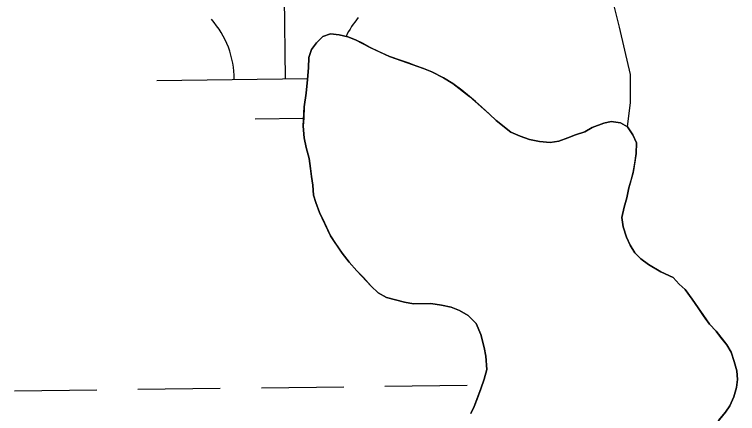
# Model space of a CAD drawing. Extents: x 3694830 to 3732949, y 415201 to 440970.
# Drawn here: x 3729848.5 to 3730129.6, y 424457.5 to 424612.8 of the extents above; entities that cross this region are included whole.
import ezdxf

# ---------------------------------------------------------------- set-up
doc = ezdxf.new("R2010")
doc.units = 0
doc.layers.add('V-TOPO-SHOR', color=7, linetype='Continuous')
doc.layers.add('V-WETL-SWMP', color=7, linetype='Continuous')

msp = doc.modelspace()

# ---------------------------------------------------------------- linework, layer by layer
at = {"layer": 'V-TOPO-SHOR'}
for points in [[(3730086.85, 424569.05), (3730088, 424578.57), (3730088, 424589.41), (3730085.77, 424598.85), (3730083.77, 424607.85), (3730081.3, 424617.73), (3730079.53, 424626.96), (3730077.7, 424638.44), (3730076.34, 424649.26), (3730074.95, 424661.65), (3730074.63, 424675.06)], [(3730129.3, 424474.17), (3730128.32, 424477.76), (3730127.11, 424481.35), (3730125.47, 424484.25), (3730123.15, 424487.14), (3730121.29, 424489.59), (3730118.75, 424492.24), (3730116.42, 424495.58), (3730114.32, 424498.7), (3730111.99, 424502.04), (3730109.2, 424505.82), (3730106.9, 424507.81), (3730104.58, 424510.47), (3730099.79, 424512.63), (3730094.99, 424515.46), (3730092.01, 424517.66), (3730089.7, 424520.09), (3730087.83, 424522.99), (3730086.41, 424526.12), (3730085.19, 424530.16), (3730084.66, 424533.77), (3730085.48, 424537.85), (3730086.53, 424541.49), (3730087.35, 424545.34), (3730088.19, 424548.3), (3730089.04, 424551.25), (3730089.64, 424554.88), (3730090.23, 424558.73), (3730090.37, 424562.8), (3730088.95, 424565.93), (3730086.85, 424569.05), (3730084.11, 424570.58), (3730080.48, 424571.18), (3730077.56, 424570.44), (3730073.08, 424568.76), (3730070.18, 424567.12), (3730066.58, 424565.92), (3730063.68, 424564.72), (3730060.08, 424563.52), (3730056.71, 424562.99), (3730052.63, 424563.36), (3730048.78, 424564.18), (3730045.13, 424565.46), (3730041.49, 424566.96), (3730038.27, 424569.61), (3730035.74, 424571.59), (3730033.21, 424574.02), (3730030.21, 424576.66), (3730027.68, 424578.87), (3730025.38, 424580.85), (3730022.39, 424583.28), (3730018.95, 424585.92), (3730015.29, 424588.1), (3730010.72, 424590.48), (3730007.53, 424591.77), (3730004.57, 424592.84), (3730001.61, 424593.91), (3729998.43, 424594.97), (3729994.33, 424596.46), (3729989.99, 424598.4), (3729986.8, 424599.92), (3729984.06, 424601.44), (3729981.08, 424602.96), (3729978.13, 424604.03), (3729974.72, 424604.86), (3729971.32, 424605.24), (3729968.41, 424604.27), (3729965.98, 424601.74), (3729964, 424599.21), (3729962.94, 424596.02), (3729962.79, 424591.96), (3729962.44, 424587.43), (3729961.87, 424582.22), (3729961.08, 424576.78), (3729960.95, 424572.49), (3729960.79, 424569.32), (3729961.11, 424564.81), (3729961.87, 424560.99), (3729963.09, 424556.72), (3729963.62, 424552.89), (3729963.92, 424549.73), (3729964.44, 424546.36), (3729964.74, 424542.52), (3729965.71, 424539.61), (3729967.15, 424535.8), (3729969.04, 424531.77), (3729971.41, 424526.62), (3729973.28, 424523.73), (3729975.84, 424519.94), (3729978.63, 424516.39), (3729981.63, 424513.06), (3729984.18, 424510.4), (3729987.18, 424507.08), (3729989.95, 424504.42), (3729993.15, 424502.69), (3729996.1, 424501.85), (3730000.19, 424500.8), (3730003.6, 424500.2), (3730007.21, 424500.27), (3730010.37, 424500.34), (3730014.45, 424499.75)], [(3730014.45, 424499.75), (3730018.31, 424498.93), (3730021.49, 424497.64), (3730024.93, 424495.68), (3730027.93, 424492.58), (3730029.82, 424488.33), (3730031.06, 424483.16), (3730031.81, 424479.79), (3730032.15, 424474.6), (3730031.1, 424470.96), (3730029.82, 424467.09), (3730028.32, 424463.22), (3730027.25, 424460.26), (3730025.96, 424457.52)], [(3730122.25, 424454.82), (3730124.9, 424458.03), (3730126.65, 424460.56), (3730128.16, 424463.98), (3730129.21, 424467.61), (3730129.6, 424470.79), (3730129.3, 424474.17)]]:
    msp.add_lwpolyline(points, dxfattribs=at)
at = {"layer": 'V-WETL-SWMP'}
for p, q in [((3729953.91, 424587.74), (3729953.48, 424623.73)), ((3729968.41, 424604.27), (3729971.32, 424605.24)), ((3729971.32, 424605.24), (3729974.72, 424604.86)), ((3729965.98, 424601.74), (3729968.41, 424604.27)), ((3729974.72, 424604.86), (3729978.13, 424604.03)), ((3729978.13, 424604.03), (3729981.09, 424602.96)), ((3729981.09, 424602.96), (3729986.8, 424599.92)), ((3729964, 424599.21), (3729965.98, 424601.74)), ((3729986.8, 424599.92), (3729994.33, 424596.46)), ((3729962.94, 424596.02), (3729964, 424599.21)), ((3729962.79, 424591.96), (3729962.94, 424596.02)), ((3729994.33, 424596.46), (3730007.53, 424591.77)), ((3729962.44, 424587.43), (3729962.79, 424591.96)), ((3730007.53, 424591.77), (3730010.72, 424590.48)), ((3730010.72, 424590.48), (3730015.29, 424588.1)), ((3729903.91, 424587.14), (3729962.47, 424587.84)), ((3729961.87, 424582.22), (3729962.44, 424587.43)), ((3730015.29, 424588.1), (3730018.95, 424585.92)), ((3730018.95, 424585.92), (3730025.38, 424580.85)), ((3729961.08, 424576.78), (3729961.87, 424582.22)), ((3730025.38, 424580.85), (3730033.21, 424574.02)), ((3729960.79, 424569.32), (3729961.08, 424576.78)), ((3729942.1, 424572.16), (3729960.91, 424572.39)), ((3730033.21, 424574.02), (3730035.74, 424571.59)), ((3730035.74, 424571.59), (3730041.49, 424566.96)), ((3729961.11, 424564.81), (3729960.79, 424569.32)), ((3730070.18, 424567.12), (3730073.08, 424568.76)), ((3730073.08, 424568.76), (3730077.56, 424570.44)), ((3730077.56, 424570.44), (3730080.48, 424571.18)), ((3730080.48, 424571.18), (3730084.11, 424570.58)), ((3730084.11, 424570.58), (3730086.85, 424569.05)), ((3730086.85, 424569.05), (3730088.95, 424565.94)), ((3730041.49, 424566.96), (3730045.13, 424565.46)), ((3730063.67, 424564.72), (3730066.59, 424565.91)), ((3730066.59, 424565.91), (3730070.18, 424567.12)), ((3730088.95, 424565.94), (3730090.37, 424562.8)), ((3729961.87, 424560.99), (3729961.11, 424564.81)), ((3730045.13, 424565.46), (3730048.78, 424564.18)), ((3730048.78, 424564.18), (3730052.63, 424563.36)), ((3730052.63, 424563.36), (3730056.71, 424562.99)), ((3730056.71, 424562.99), (3730060.08, 424563.52)), ((3730060.08, 424563.52), (3730063.67, 424564.72)), ((3729963.09, 424556.72), (3729961.87, 424560.99)), ((3730090.37, 424562.8), (3730090.23, 424558.73)), ((3730090.23, 424558.73), (3730089.04, 424551.25)), ((3729963.62, 424552.89), (3729963.09, 424556.72)), ((3729963.92, 424549.73), (3729963.62, 424552.89)), ((3729964.44, 424546.36), (3729963.92, 424549.73)), ((3730089.04, 424551.25), (3730087.35, 424545.34)), ((3729964.75, 424542.52), (3729964.44, 424546.36)), ((3730087.35, 424545.34), (3730086.53, 424541.49)), ((3729965.71, 424539.61), (3729964.75, 424542.52)), ((3730086.53, 424541.49), (3730085.48, 424537.85)), ((3729967.15, 424535.8), (3729965.71, 424539.61)), ((3730085.48, 424537.85), (3730084.66, 424533.77)), ((3729971.41, 424526.62), (3729967.15, 424535.8)), ((3730084.66, 424533.77), (3730085.19, 424530.16)), ((3730085.19, 424530.16), (3730086.41, 424526.12)), ((3729975.84, 424519.94), (3729971.41, 424526.62)), ((3730086.41, 424526.12), (3730087.83, 424522.99)), ((3730087.83, 424522.99), (3730089.7, 424520.09)), ((3729978.63, 424516.39), (3729975.84, 424519.94)), ((3730089.7, 424520.09), (3730092.01, 424517.66)), ((3729981.63, 424513.06), (3729978.63, 424516.39)), ((3730092.01, 424517.66), (3730094.99, 424515.46)), ((3730094.99, 424515.46), (3730099.79, 424512.62)), ((3729987.18, 424507.08), (3729981.63, 424513.06)), ((3730099.79, 424512.62), (3730104.58, 424510.47)), ((3730104.58, 424510.47), (3730106.9, 424507.81)), ((3729989.95, 424504.43), (3729987.18, 424507.08)), ((3730106.9, 424507.81), (3730109.2, 424505.82)), ((3729993.15, 424502.69), (3729989.95, 424504.43)), ((3730109.2, 424505.82), (3730111.99, 424502.04)), ((3730000.19, 424500.8), (3729993.15, 424502.69)), ((3730111.99, 424502.04), (3730118.75, 424492.24)), ((3730003.59, 424500.2), (3730000.19, 424500.8)), ((3730010.37, 424500.34), (3730003.59, 424500.2)), ((3730014.45, 424499.75), (3730010.37, 424500.34)), ((3730018.31, 424498.93), (3730014.45, 424499.75)), ((3730021.5, 424497.64), (3730018.31, 424498.93)), ((3730024.93, 424495.68), (3730021.5, 424497.64)), ((3730027.93, 424492.58), (3730024.93, 424495.68)), ((3730029.82, 424488.33), (3730027.93, 424492.58)), ((3730118.75, 424492.24), (3730121.29, 424489.59)), ((3730031.06, 424483.16), (3730029.82, 424488.33)), ((3730121.29, 424489.59), (3730125.47, 424484.25)), ((3730031.81, 424479.79), (3730031.06, 424483.16)), ((3730125.47, 424484.25), (3730127.11, 424481.35)), ((3730032.15, 424474.6), (3730031.81, 424479.79)), ((3730127.11, 424481.35), (3730128.32, 424477.76)), ((3730128.32, 424477.76), (3730129.3, 424474.17)), ((3730031.1, 424470.96), (3730032.15, 424474.6)), ((3730129.3, 424474.17), (3730129.6, 424470.79)), ((3730029.82, 424467.09), (3730031.1, 424470.96)), ((3730129.6, 424470.79), (3730129.21, 424467.61)), ((3729944.5, 424467.54), (3729976.5, 424467.93)), ((3729992.5, 424468.12), (3730024.49, 424468.5)), ((3730129.21, 424467.61), (3730128.16, 424463.98)), ((3729848.51, 424466.4), (3729880.5, 424466.78)), ((3729896.5, 424466.97), (3729928.5, 424467.35)), ((3730027.26, 424460.26), (3730029.82, 424467.09)), ((3730128.16, 424463.98), (3730126.65, 424460.56)), ((3730025.96, 424457.52), (3730027.26, 424460.26)), ((3730126.65, 424460.56), (3730124.9, 424458.04)), ((3730124.9, 424458.04), (3730120.27, 424452.29))]:
    msp.add_line(p, q, dxfattribs=at)
for centre, start, end in [((3729898.67, 424587.55), 359.9115, 41.4552), ((3730009.14, 424588.87), 139.9115, 154.213)]:
    msp.add_arc(centre, 35.25, start, end, dxfattribs=at)

doc.saveas('drawing.dxf')
